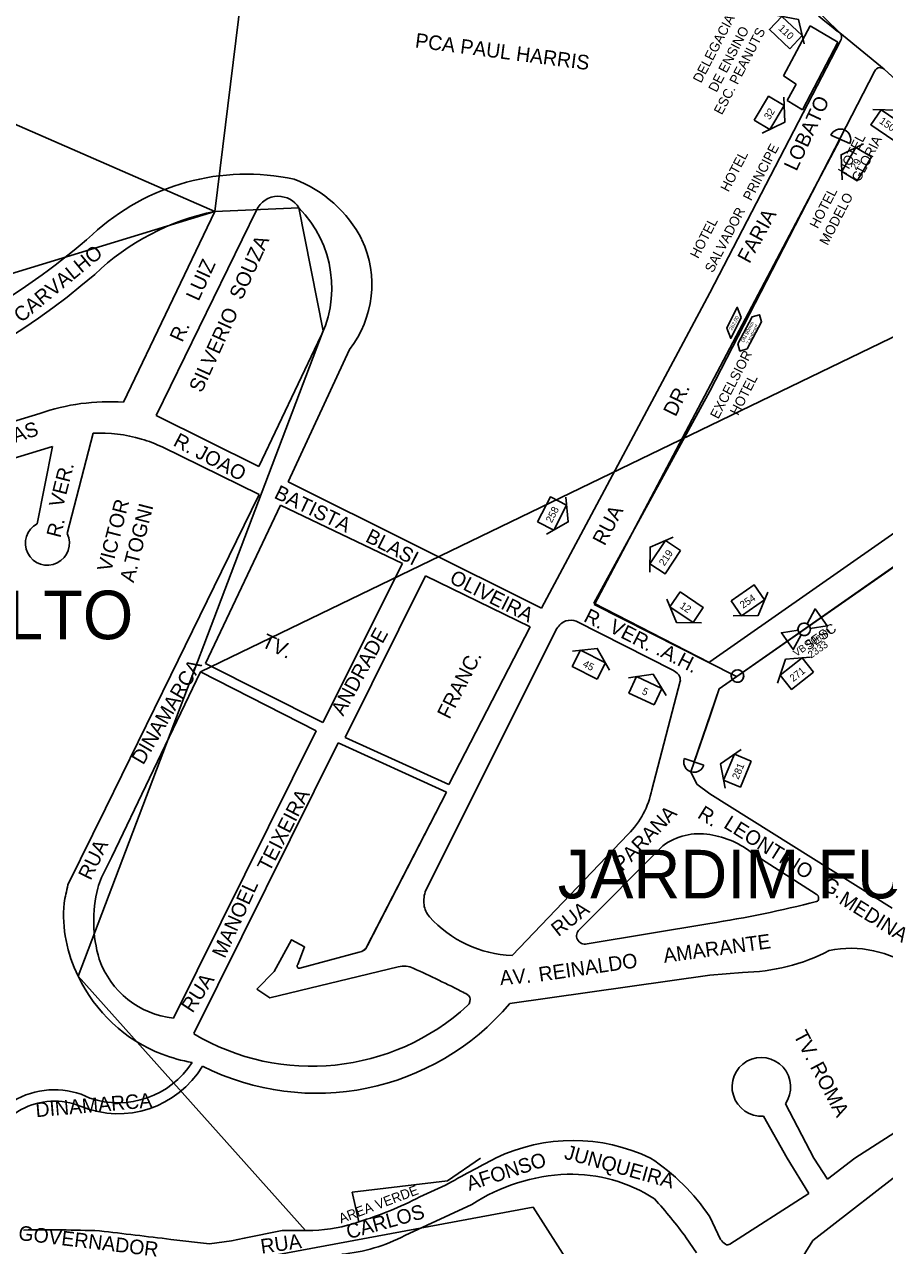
# Model space of a CAD drawing. Extents: x 325709 to 364434, y 7573432 to 7597073.
# Drawn here: x 337399 to 337753, y 7589466 to 7589969 of the extents above; entities that cross this region are included whole.
import ezdxf

# ---------------------------------------------------------------- set-up
doc = ezdxf.new("R2010")
doc.units = 0
for name, color, linetype in [('EDIFEXISTENT', 7, 'Continuous'), ('EDIFIDENTIF', 7, 'Continuous'), ('EDIFOBRAEXIS', 7, 'Continuous'), ('FORMATO', 7, 'Continuous'), ('LIMITE_BAIRROS_MUNICIPIOS', 7, 'Continuous'), ('LOGRADOURO', 7, 'Continuous'), ('LOGRADOURO_TEXTO', 7, 'Continuous'), ('NUM_REF', 7, 'Continuous'), ('SIMBOLO', 7, 'Continuous'), ('TEXTO', 7, 'Continuous'), ('TUBO_PEAD_GN_125', 7, 'Continuous'), ('TUBO_PEAD_GN_90', 7, 'Continuous'), ('VALVULA_PEAD_90', 7, 'Continuous')]:
    doc.layers.add(name, color=color, linetype=linetype)

# ---------------------------------------------------------------- blocks, each defined once
blk = doc.blocks.new('VALVULA_PEAD_90')
at = {"layer": 'VALVULA_PEAD_90'}
for points in [[(-1.14, 0.57), (-4.25, 2.13), (-4.25, -2.13), (-1.14, -0.57)], [(-1.14, -0.57), (-4.25, -2.13), (-4.25, 2.13), (-1.14, 0.57)], [(1.14, -0.57), (4.25, -2.13), (4.25, 2.13), (1.14, 0.57)], [(1.14, -0.57), (4.25, -2.13), (4.25, 2.13), (1.14, 0.57)]]:
    blk.add_lwpolyline(points, dxfattribs=at)
blk.add_circle((0, 0), 1.28, dxfattribs=at)
for start, end in [(90, 270), (153.4349, 180), (270, 90), (0, 26.5651), (333.4349, 0), (180, 206.5651)]:
    blk.add_arc((0, 0), 1.28, start, end, dxfattribs=at)
blk = doc.blocks.new('INTERLIGACAO')
at = {"layer": 'SIMBOLO'}
blk.add_circle((0, 0), 1.28, dxfattribs=at)
for start, end in [(0, 180), (180, 0)]:
    blk.add_arc((0, 0), 1.28, start, end, dxfattribs=at)
blk = doc.blocks.new('NUM_REF')
at = {"layer": 'NUM_REF'}
blk.add_lwpolyline([(-4.3125, 0.9375), (0, 3.75), (4.3125, 0.9375)], dxfattribs=at)
blk.add_lwpolyline([(2.875, -1.875), (2.875, 1.875), (-2.875, 1.875), (-2.875, -1.875)], close=True, dxfattribs=at)

msp = doc.modelspace()

# ---------------------------------------------------------------- linework, layer by layer
at = {"layer": 'EDIFEXISTENT'}
for p, q in [((337711.82, 7589947.6), (337722.75, 7589968.16)), ((337722.75, 7589968.16), (337734.08, 7589961.46)), ((337734.08, 7589961.46), (337719.6, 7589933.48)), ((337716.99, 7589944.06), (337711.82, 7589947.6)), ((337713.23, 7589937.36), (337716.99, 7589944.06)), ((337719.6, 7589933.48), (337713.23, 7589937.36))]:
    msp.add_line(p, q, dxfattribs=at)
at = {"layer": 'EDIFOBRAEXIS'}
msp.add_lwpolyline([(337536.87, 7589475.67), (337534.16, 7589487.82), (337573.38, 7589492.49), (337587.02, 7589501.91)], dxfattribs=at)
at = {"layer": 'LIMITE_BAIRROS_MUNICIPIOS'}
for points in [[(337477.59, 7589891.74), (337531.64, 7590331.39), (337129.11, 7590390.85), (337078.34, 7590066.11), (337477.59, 7589891.74)], [(337062.42, 7589577.77), (337188.87, 7589704.06), (337191.7, 7589804.34), (337477.59, 7589891.74), (337512.16, 7589893.21), (337522.22, 7589842.5), (337421.26, 7589576.81), (337514.94, 7589472.09)], [(337471.68, 7589702.11), (337850.59, 7589885.17), (338105.97, 7589691.77), (337839.73, 7589261.51)], [(337769.02, 7588985.15), (337839.73, 7589261.51), (337695.54, 7589265.36), (337682.83, 7589413.05), (337659.48, 7589402.1), (337608.62, 7589481.66), (337302.83, 7589424.81), (337289.17, 7589608.02), (336886.18, 7589554.25), (337003.47, 7589398.07), (336925.28, 7589250.26), (337023.13, 7589198.92)]]:
    msp.add_lwpolyline(points, dxfattribs=at)
at = {"layer": 'LOGRADOURO'}
for p, q in [((337735.26, 7589961.98), (337681.39, 7589858.18)), ((337681.39, 7589817.68), (337749.29, 7589949.35)), ((337753.22, 7589950.34), (337797.06, 7589909.9)), ((337453.36, 7589807.64), (337494.73, 7589892.19)), ((337477.59, 7589891.74), (337439.89, 7589813.13)), ((337612.14, 7589728.34), (337681.39, 7589858.18)), ((337519.95, 7589837.74), (337495.63, 7589786.65)), ((337533.02, 7589834.91), (337507.81, 7589780.41)), ((337633.68, 7589730.38), (337681.39, 7589817.68)), ((337405.41, 7589808.52), (337227.76, 7589754.14)), ((337495.63, 7589786.65), (337453.36, 7589807.64)), ((337416.75, 7589759.03), (337427.38, 7589800.37)), ((337354.03, 7589777.72), (337410.64, 7589794.88)), ((337410.64, 7589794.88), (337404.42, 7589763.13)), ((337455.8, 7589794.73), (337495.87, 7589775.21)), ((337507.81, 7589780.41), (337612.14, 7589728.34)), ((337777.7, 7589773.53), (337681.39, 7589706.29)), ((337473.68, 7589705.61), (337504.54, 7589770.74)), ((337504.54, 7589770.74), (337554.87, 7589746.67)), ((337554.87, 7589746.67), (337522.02, 7589681.21)), ((337531.17, 7589675.11), (337564.26, 7589741.69)), ((337564.26, 7589741.69), (337607.43, 7589720.66)), ((337626.42, 7589722.97), (337666.12, 7589702.81)), ((337564.51, 7589612.17), (337618.45, 7589719.97)), ((337607.43, 7589720.66), (337573.96, 7589655.66)), ((337519.24, 7589677.87), (337471.68, 7589702.11)), ((337522.02, 7589681.21), (337473.68, 7589705.61)), ((337669.27, 7589698.22), (337657.52, 7589653.54)), ((337681.39, 7589683.61), (337685.23, 7589695.1)), ((337681.39, 7589683.61), (337673.55, 7589660.97)), ((337460.52, 7589559.48), (337519.24, 7589677.87)), ((337468.83, 7589553.12), (337528.4, 7589672.92)), ((337528.4, 7589672.92), (337572.98, 7589652.57)), ((337573.96, 7589655.66), (337531.17, 7589675.11)), ((337572.98, 7589652.57), (337539.92, 7589588.5)), ((337756.51, 7589604.8), (337681.39, 7589651.86)), ((337647.79, 7589635.27), (337599.99, 7589585.35)), ((337627.76, 7589596.03), (337662.05, 7589630.5)), ((337699.27, 7589627.14), (337725.27, 7589610.57)), ((337681.39, 7589598.49), (337630.88, 7589590.09)), ((337537.02, 7589586.67), (337512.57, 7589580.07)), ((337599.03, 7589565.48), (337681.39, 7589577.15)), ((337681.39, 7589577.15), (337694.92, 7589578.34)), ((337712.54, 7589524.21), (337724.3, 7589501.91)), ((337769.92, 7589520.28), (337741.14, 7589501.91)), ((337713.25, 7589501.91), (337703.55, 7589519.16)), ((337713.25, 7589501.91), (337722.17, 7589487.3)), ((337723.81, 7589467.93), (337767.58, 7589501.91)), ((337729.86, 7589493.17), (337724.3, 7589501.91)), ((337741.14, 7589501.91), (337729.86, 7589493.17)), ((337572.5, 7589490.71), (337562, 7589485.94)), ((337722.17, 7589487.3), (337689.68, 7589466.42)), ((337555.78, 7589469.94), (337583.4, 7589482.81)), ((337685.85, 7589468.34), (337681.39, 7589477.75)), ((337671.74, 7589469.09), (337675.92, 7589462.81))]:
    msp.add_line(p, q, dxfattribs=at)
for points in [[(337685.23, 7589695.1), (337851.99, 7589811.81), (337884.5, 7589834.2)], [(337417.03, 7589614.36), (337432.51, 7589645.89), (337459.42, 7589700.81), (337480.28, 7589743.39), (337495.87, 7589775.21)], [(337681.39, 7589706.29), (337681.12, 7589706.01), (337633.68, 7589730.38)], [(337430.92, 7589617.38), (337435.07, 7589625.88), (337450.64, 7589658.29), (337471.68, 7589702.11)], [(337673.55, 7589660.97), (337676.02, 7589655.87), (337681.39, 7589651.86)], [(337572.98, 7589652.57), (337549.87, 7589607.77), (337540.38, 7589589.38)], [(337511.67, 7589581.63), (337514.49, 7589588.85), (337509.19, 7589591.79), (337501.97, 7589578.73), (337494.83, 7589571.48)], [(337494.83, 7589571.48), (337500.14, 7589567.83), (337553.12, 7589580.62)], [(337517.93, 7589472.09), (337505.3, 7589472.08), (337489.66, 7589468.89), (337484.4, 7589467.82), (337475.41, 7589466.55), (337459.47, 7589468.41)], [(337698.63, 7589336.18), (337719.86, 7589461.48), (337723.81, 7589467.93)]]:
    msp.add_lwpolyline(points, dxfattribs=at)
for centre, radius, start, end in [((337927.35, 7590208.62), 310.39, 221.7565, 231.448), ((337732.96, 7589963.22), 2.82, 20.2704, 70.4626), ((337732.27, 7589963.59), 3.39, 331.6964, 10.3914), ((337751.48, 7589948.63), 2.3, 91.0584, 161.9908), ((337751.35, 7589947.69), 3.25, 54.7816, 88.3613), ((337490.59, 7589813.72), 93.34, 77.833, 132.8051), ((337491.99, 7589856.49), 51.8, 27.1052, 69.3436), ((337503.41, 7589888.51), 9.43, 89.5401, 157.0263), ((337503.67, 7589887.96), 9.98, 31.7426, 91.0653), ((337478.82, 7589860.24), 46.89, 331.3225, 44.6807), ((337497.79, 7589793.09), 100.7, 101.5736, 133.8179), ((337231.31, 7590105.68), 297.16, 300.9704, 311.2302), ((337498.82, 7589861.63), 43.4, 321.9998, 25.1608), ((337228.71, 7590098.64), 306.57, 267.018, 310.5642), ((337433.99, 7589726.03), 87.3, 86.1249, 109.1121), ((337430.42, 7589741.27), 59.18, 73.3721, 92.9411), ((337430.42, 7589741.28), 59.16, 64.6011, 73.3728), ((337408.59, 7589755.07), 9.07, 117.3423, 25.8582), ((337625.16, 7589715.87), 7.86, 112.7227, 148.5581), ((337624, 7589715.5), 7.85, 72.061, 103.8652), ((337662.32, 7589695.24), 8.47, 41.7693, 63.3542), ((337664.36, 7589698.46), 4.92, 357.2921, 29.6238), ((337622.67, 7589660.37), 35.51, 315.0251, 348.9096), ((337677.2, 7589609.8), 25.66, 80.5457, 126.1859), ((337675.94, 7589598.82), 36.69, 50.5192, 81.4266), ((337473.57, 7589599.22), 46.36, 156.9333, 162.603), ((337813.34, 7589526.36), 405.96, 167.4798, 168.5592), ((337482.55, 7589599.56), 54.91, 165.7447, 196.6689), ((337574.57, 7589607.84), 10.96, 156.7312, 188.561), ((337724.44, 7589609.01), 1.76, 352.0326, 62.1759), ((337471.47, 7589602.12), 56.23, 175.146, 206.7612), ((337572.21, 7589607.02), 8.51, 185.4801, 222.4763), ((337612, 7590047.57), 454.41, 278.7842, 284.4505), ((337724.9, 7589608.72), 1.29, 292.299, 1.6938), ((337601.67, 7589633.33), 48.01, 221.8875, 267.9927), ((337630, 7589593.4), 3.45, 130.4626, 204.8426), ((337630, 7589593.45), 3.47, 205.5657, 284.7127), ((337536.37, 7589590.9), 4.28, 278.7048, 339.1218), ((337537.04, 7589589.95), 3.23, 301.1522, 333.3907), ((337693.81, 7589657.67), 79.34, 270.8021, 297.614), ((337739.48, 7589543.8), 44.47, 6.6074, 101.5416), ((337464.48, 7589595.83), 36.56, 199.1889, 263.7784), ((337512.34, 7589580.98), 0.933, 136.0123, 284.5193), ((337555.26, 7589573.32), 7.61, 81.6844, 106.2979), ((337556.13, 7589574.21), 6.64, 61.6944, 88.0289), ((337369.19, 7589158.82), 462.14, 62.8393, 65.7123), ((337478.88, 7589603.98), 63.7, 205.2528, 248.7527), ((337578.47, 7589565.13), 5.15, 36.7287, 70.8739), ((337519.34, 7589633.07), 104.49, 243.3171, 319.6942), ((337579.32, 7589567.23), 3.42, 312.3778, 16.7251), ((337517.46, 7589634.55), 94.85, 239.1569, 312.571), ((337437.79, 7589560.75), 36.1, 251.0507, 327.3311), ((337480.6, 7589611.82), 71.64, 249.7429, 260.0217), ((337702.69, 7589531.23), 12.1, 119.6111, 274.0612), ((337702.59, 7589531.15), 12.13, 325.1128, 119.0279), ((337437.75, 7589560.66), 40.51, 247.8324, 328.8626), ((337411.43, 7589497.11), 32.93, 63.6056, 171.6131), ((337411.51, 7589496.43), 28.87, 67.7095, 169.0496), ((337625.09, 7589434.77), 74.34, 64.5822, 115.4178), ((338072.59, 7588592.84), 1027.74, 117.8054, 119.1165), ((337607.94, 7589427.99), 88.72, 34.1145, 56.4329), ((337625.61, 7589417.71), 77.59, 92.2061, 122.9599), ((337624.07, 7589431.16), 64.09, 57.3663, 91.298), ((337495.61, 7589612.43), 142.86, 286.7668, 297.697), ((337465.67, 7589314.14), 257.83, 36.9399, 41.5454), ((337516.38, 7589532.25), 60.18, 271.472, 289.8491), ((337408.34, 7588864.96), 607.36, 87.9495, 90.90723), ((339357.26, 7605427.8), 16071.83, 263.113012, 263.218587), ((337523.29, 7589532.33), 70.34, 275.3082, 297.5136), ((337694.81, 7589475.44), 11.43, 218.4032, 232.5469), ((337688.72, 7589468.03), 1.87, 242.4819, 300.9206)]:
    msp.add_arc(centre, radius, start, end, dxfattribs=at)
at = {"layer": 'SIMBOLO'}
for points in [[(337694.36, 7589848.02), (337690.03, 7589839.45), (337688.37, 7589843.65), (337692.7, 7589852.22)], [(337692.93, 7589837.13), (337698.86, 7589848.28), (337701.82, 7589849.18), (337701.82, 7589849.18), (337702.72, 7589846.23), (337696.79, 7589835.08), (337693.83, 7589834.18), (337693.83, 7589834.18)]]:
    msp.add_lwpolyline(points, close=True, dxfattribs=at)
at = {"layer": 'TUBO_PEAD_GN_125'}
msp.add_lwpolyline([(337681.39, 7590017.66), (337734.94, 7589965.23), (337753.22, 7589950.34), (337767.37, 7589937.33)], dxfattribs=at)
at = {"layer": 'TUBO_PEAD_GN_90'}
for p, q in [((337731.29, 7589923.07), (337739.11, 7589919.72)), ((337633.86, 7589729.91), (337734.98, 7589921.18)), ((337692.47, 7589700.15), (337633.84, 7589729.91)), ((337678.95, 7589663.62), (337670.91, 7589666.37))]:
    msp.add_line(p, q, dxfattribs=at)
msp.add_lwpolyline([(337922.76, 7589878.72), (337897.7, 7589843.27), (337685.23, 7589695.1), (337685.23, 7589695.1), (337685.23, 7589695.1), (337674.93, 7589664.99)], dxfattribs=at)
for centre, start, end in [((337735.2, 7589921.39), 336.7778, 156.7778), ((337674.93, 7589664.99), 161.1126, 341.1126)]:
    msp.add_arc(centre, 4.25, start, end, dxfattribs=at)

# ---------------------------------------------------------------- block references
at = {"layer": 'FORMATO'}
for p, xscale, yscale, rotation in [((337712.72, 7589965.34), 1.9999999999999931, 1.9999999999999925, -43.45675396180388), ((337705.87, 7589932.29), 1.9999999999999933, 1.9999999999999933, -121.03909840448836), ((337754.59, 7589927.23), 1.9999999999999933, 1.9999999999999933, -34.69827765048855), ((337741.9, 7589911.18), 1.9999999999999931, 1.9999999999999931, 59.18526935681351), ((337616.46, 7589767.29), 1.9999999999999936, 1.9999999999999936, -117.26498276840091), ((337663.04, 7589749.32), 1.9999999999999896, 1.9999999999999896, 56.22770614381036), ((337671.86, 7589728.7), 1.9999999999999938, 1.9999999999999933, 145.86908816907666), ((337697.11, 7589731.57), 1.999999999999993, 1.999999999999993, -145.64312077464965), ((337631.61, 7589705.06), 1.9999999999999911, 1.9999999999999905, -27.199526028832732), ((337717.29, 7589701.37), 1.9999999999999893, 1.9999999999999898, 38.17355525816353), ((337654.9, 7589694.32), 1.9999999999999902, 1.9999999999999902, -25.05464755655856), ((337692.78, 7589661.4), 1.99999999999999, 1.99999999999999, 67.41185694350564)]:
    msp.add_blockref('NUM_REF', p, dxfattribs=dict(at, xscale=xscale, yscale=yscale, rotation=rotation))
at = {"layer": 'SIMBOLO', "xscale": 2, "yscale": 2, "rotation": -8.011999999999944}
msp.add_blockref('INTERLIGACAO', (337692.81, 7589700.38), dxfattribs=at)
at = {"layer": 'VALVULA_PEAD_90', "xscale": 1.9999999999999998, "yscale": 1.9999999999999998, "rotation": 35.107725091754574}
msp.add_blockref('VALVULA_PEAD_90', (337720.29, 7589719.62), dxfattribs=at)

# ---------------------------------------------------------------- texts
for s, rotation, p in [('110', 316.5432, (337709.42, 7589966.8)), ('32', 58.9609, (337706.07, 7589929.22)), ('150', 325.1162, (337750.98, 7589928.28)), ('29', 58.9998, (337741.7, 7589908.51)), ('258', 62.735, (337616.32, 7589763.21)), ('219', 56.2277, (337662.69, 7589745.5)), ('254', 34.3569, (337695.05, 7589728.04)), ('12', 325.8691, (337668.78, 7589728.66)), ('VB 90mm', 35.1077, (337717.08, 7589708.19)), ('2333', 35.1077, (337723.1, 7589707.53)), ('45', 332.8005, (337628.8, 7589704.44)), ('271', 38.1736, (337715.77, 7589697.85)), ('5', 334.9454, (337653.18, 7589693.1)), ('281', 67.4119, (337693.18, 7589657.58))]:
    msp.add_text(s, height=3, rotation=rotation).set_placement(p)
at = {"layer": 'EDIFIDENTIF'}
for s, rotation, p in [('DELEGACIA', 62.6351, (337677.79, 7589944.29)), ('DE ENSINO', 62.6351, (337684.18, 7589940.47)), ('ESC. PEANUTS', 62.6351, (337686.41, 7589931.21)), ('HOTEL', 62.6351, (337737.52, 7589906.61)), ('GLORIA', 62.6351, (337743.15, 7589903.58)), ('PRINCIPE', 62.6351, (337698.43, 7589895.79)), ('HOTEL', 62.6351, (337689.1, 7589899.47)), ('HOTEL', 62.6351, (337725.86, 7589884.34)), ('MODELO', 62.6351, (337729.92, 7589877.48)), ('SALVADOR', 62.6351, (337682.68, 7589866.19)), ('HOTEL', 62.6351, (337676.63, 7589872.02)), ('EXCELSIOR', 62.6351, (337684.88, 7589805.96)), ('HOTEL', 62.6351, (337693.05, 7589807.41)), ('SESC', 34.9809, (337722, 7589710.78)), ('AREA VERDE', 20.736, (337529.53, 7589474.94))]:
    msp.add_text(s, height=4, rotation=rotation, dxfattribs=at).set_placement(p)
at = {"layer": 'LIMITE_BAIRROS_MUNICIPIOS'}
for s, p in [('JARDIM PLANALTO', (337197.27, 7589715.55)), ('JARDIM FUNCIONARIOS', (337618.77, 7589608.82))]:
    msp.add_text(s, height=20, dxfattribs=at).set_placement(p)
at = {"layer": 'LOGRADOURO_TEXTO'}
for s, rotation, p in [('PCA PAUL HARRIS', 352.5417, (337559.8, 7589959.28)), ('LOBATO', 65.0112, (337717.09, 7589907.98)), ('FARIA', 61.3812, (337697.72, 7589869.94)), ('CARVALHO', 39.5279, (337397.81, 7589845.65)), ('SOUZA', 65.629, (337488.71, 7589854.93)), ('LUIZ', 65.629, (337470.85, 7589854.44)), ('SILVERIO', 65.629, (337472.11, 7589816.69)), ('R.', 65.629, (337464.12, 7589837.51)), ('DR.', 63.9513, (337667.33, 7589806.85)), ('CHAGAS', 18.1246, (337373.21, 7589789.16)), ('R. JOAO', 332.0813, (337460, 7589795.5)), ('VER.', 75.5858, (337414.96, 7589769.44)), ('BATISTA', 334.1413, (337501.57, 7589773.87)), ('VICTOR', 75.5858, (337434.81, 7589742.96)), (' A.TOGNI', 75.5858, (337443.54, 7589736.41)), ('RUA', 62.2267, (337638.09, 7589753.7)), ('R.', 75.5858, (337413.89, 7589757)), ('BLASI', 333.051, (337539.16, 7589755.97)), ('OLIVEIRA', 333.084, (337573.78, 7589739.03)), ('R.', 333.084, (337629.07, 7589723.14)), ('VER.', 333.084, (337639.52, 7589718.82)), ('TV.', 334.8711, (337496.37, 7589712.64)), ('ANDRADE', 61.4834, (337530.4, 7589683.58)), ('.A.H.', 333.084, (337658.81, 7589709.47)), ('DINAMARCA', 59.5629, (337448.04, 7589663.47)), ('FRANC.', 63.1811, (337574.17, 7589682.28)), ('TEIXEIRA', 62.642, (337500.06, 7589619.39)), ('PARANA', 46.0894, (337645.42, 7589619.71)), ('R.', 327.9356, (337675.93, 7589642.28)), ('LEONTINO', 327.9356, (337686.71, 7589638.19)), ('RUA', 64.1522, (337426.39, 7589615.92)), ('G.', 327.9356, (337727.3, 7589612.97)), ('MANOEL', 65.6528, (337481.6, 7589583.81)), ('MEDINA', 327.9356, (337734.19, 7589607)), ('RUA', 38.2151, (337619.04, 7589592.83)), ('AMARANTE', 7.8425, (337662.67, 7589582.26)), ('REINALDO', 8.3277, (337611.36, 7589574.5)), ('RUA', 56.7885, (337468.33, 7589561.3)), ('AV.', 5.0057, (337595.17, 7589573.07)), ('TV. ROMA', 297.7951, (337715.7, 7589552.52)), ('DINAMARCA', 4.8904, (337403.94, 7589518.7)), ('JUNQUEIRA', 344.4787, (337621.11, 7589501.69)), ('AFONSO', 17.8732, (337582.34, 7589488.34)), ('CARLOS', 15.475, (337532.63, 7589468.45)), ('GOVERNADOR', 353.1123, (337396.38, 7589468.19)), ('RUA', 8.0631, (337496.81, 7589462.48))]:
    msp.add_text(s, height=6, rotation=rotation, dxfattribs=at).set_placement(p)
at = {"layer": 'TEXTO'}
for s, rotation, p in [('262,00', 63.1862, (337690.62, 7589842.58)), ('DN 90mm', 61.9934, (337695.39, 7589837.63)), ('7 Kgf/cm²', 64.5482, (337697.73, 7589836.74))]:
    msp.add_text(s, height=1.5, rotation=rotation, dxfattribs=at).set_placement(p)

doc.saveas('drawing.dxf')
